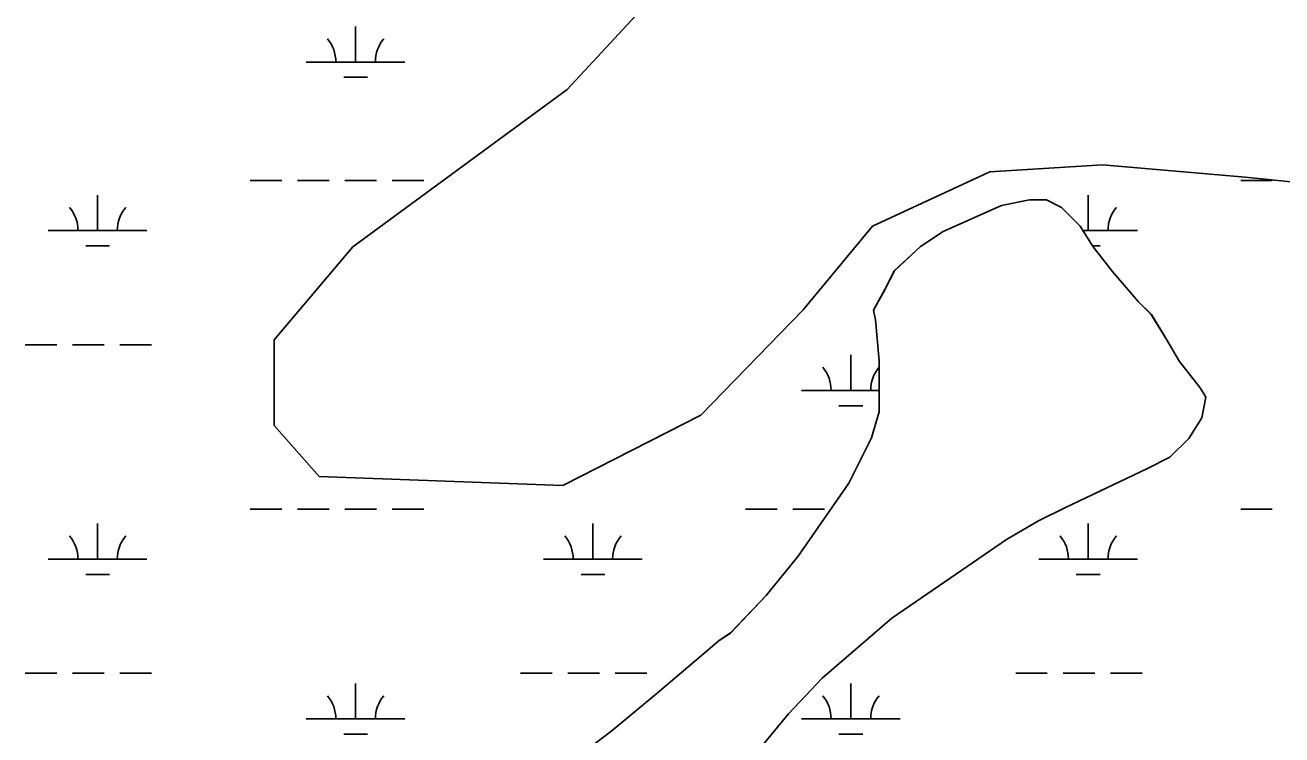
# Model space of a CAD drawing. Extents: x 3161564 to 3199464, y 849354 to 874788.
# Drawn here: x 3194387 to 3195661, y 866138 to 866857 of the extents above; entities that cross this region are included whole.
import ezdxf

# ---------------------------------------------------------------- set-up
doc = ezdxf.new("R2010")
doc.units = 0
for name, color, linetype in [('V-SITE-VEGE', 7, 'Continuous'), ('V-TOPO-SHOR', 7, 'Continuous'), ('V-WETL-SWMP', 7, 'Continuous')]:
    doc.layers.add(name, color=color, linetype=linetype)

msp = doc.modelspace()

# ---------------------------------------------------------------- linework, layer by layer
at = {"layer": 'V-SITE-VEGE'}
for p, q in [((3195317.8, 866647.9), (3195376.8, 866674.4)), ((3195376.8, 866674.4), (3195405.3, 866680.1)), ((3195405.3, 866680.1), (3195422.4, 866680.1)), ((3195422.4, 866680.1), (3195437.6, 866672.4)), ((3195437.6, 866672.4), (3195456.6, 866653.4)), ((3195294.9, 866632.7), (3195317.8, 866647.9)), ((3195456.6, 866653.4), (3195469.9, 866632.4)), ((3195268.3, 866608.1), (3195294.9, 866632.7)), ((3195469.9, 866632.4), (3195488.9, 866607.7)), ((3195258.7, 866589.1), (3195268.3, 866608.1)), ((3195488.9, 866607.7), (3195515.5, 866577.2)), ((3195247.3, 866568.1), (3195258.7, 866589.1)), ((3195515.5, 866577.2), (3195528.8, 866563.9)), ((3195249.2, 866558.6), (3195247.3, 866568.1)), ((3195252.9, 866516.8), (3195249.2, 866558.6)), ((3195528.8, 866563.9), (3195543.9, 866539.1)), ((3195543.9, 866539.1), (3195557.2, 866516.3)), ((3195252.8, 866465.4), (3195252.9, 866516.8)), ((3195557.2, 866516.3), (3195578.1, 866489.6)), ((3195578.1, 866489.6), (3195583.8, 866480.1)), ((3195583.8, 866480.1), (3195579.9, 866459.2)), ((3195245.1, 866438.8), (3195252.8, 866465.4)), ((3195579.9, 866459.2), (3195566.6, 866438.3)), ((3195222.2, 866393.2), (3195245.1, 866438.8)), ((3195566.6, 866438.3), (3195547.5, 866419.3)), ((3195547.5, 866419.3), (3195524.7, 866407.9)), ((3195524.7, 866407.9), (3195469.5, 866381.4)), ((3195170.8, 866319.1), (3195222.2, 866393.2)), ((3195469.5, 866381.4), (3195440.9, 866368.1)), ((3195440.9, 866368.1), (3195414.3, 866354.8)), ((3195414.3, 866354.8), (3195381.9, 866335.9)), ((3195381.9, 866335.9), (3195290.5, 866273.3)), ((3195138.4, 866279.2), (3195170.8, 866319.1)), ((3195102.2, 866241.3), (3195138.4, 866279.2)), ((3195290.5, 866273.3), (3195265.8, 866256.2)), ((3195265.8, 866256.2), (3195195.3, 866195.4)), ((3195090.7, 866233.7), (3195102.2, 866241.3)), ((3195052.6, 866201.4), (3195090.7, 866233.7)), ((3195026, 866178.6), (3195052.6, 866201.4)), ((3195195.3, 866195.4), (3195161, 866159.4)), ((3194982.2, 866142.6), (3195026, 866178.6)), ((3195161, 866159.4), (3195115.3, 866104.3)), ((3194949.8, 866117.9), (3194982.2, 866142.6))]:
    msp.add_line(p, q, dxfattribs=at)
at = {"layer": 'V-TOPO-SHOR'}
for p, q in [((3195317.8, 866647.9), (3195376.8, 866674.4)), ((3195376.8, 866674.4), (3195405.3, 866680.1)), ((3195405.3, 866680.1), (3195422.4, 866680.1)), ((3195422.4, 866680.1), (3195437.6, 866672.4)), ((3195437.6, 866672.4), (3195456.6, 866653.4)), ((3195294.9, 866632.7), (3195317.8, 866647.9)), ((3195456.6, 866653.4), (3195469.9, 866632.4)), ((3195268.2, 866608.1), (3195294.9, 866632.7)), ((3195469.9, 866632.4), (3195488.9, 866607.7)), ((3195258.7, 866589), (3195268.2, 866608.1)), ((3195488.9, 866607.7), (3195515.5, 866577.2)), ((3195247.3, 866568.1), (3195258.7, 866589)), ((3195515.5, 866577.2), (3195528.7, 866563.9)), ((3195249.1, 866558.6), (3195247.3, 866568.1)), ((3195252.9, 866516.8), (3195249.1, 866558.6)), ((3195528.7, 866563.9), (3195543.9, 866539.1)), ((3195543.9, 866539.1), (3195557.2, 866516.3)), ((3195252.8, 866465.4), (3195252.9, 866516.8)), ((3195557.2, 866516.3), (3195578.1, 866489.6)), ((3195578.1, 866489.6), (3195583.8, 866480.1)), ((3195583.8, 866480.1), (3195579.9, 866459.2)), ((3195245.1, 866438.8), (3195252.8, 866465.4)), ((3195579.9, 866459.2), (3195566.6, 866438.3)), ((3195222.2, 866393.2), (3195245.1, 866438.8)), ((3195566.6, 866438.3), (3195547.5, 866419.3)), ((3195547.5, 866419.3), (3195524.7, 866407.9)), ((3195524.7, 866407.9), (3195469.5, 866381.4)), ((3195170.8, 866319.1), (3195222.2, 866393.2)), ((3195469.5, 866381.4), (3195440.9, 866368.1)), ((3195440.9, 866368.1), (3195414.3, 866354.8)), ((3195414.3, 866354.8), (3195381.9, 866335.9)), ((3195381.9, 866335.9), (3195290.5, 866273.3)), ((3195138.4, 866279.2), (3195170.8, 866319.1)), ((3195102.2, 866241.2), (3195138.4, 866279.2)), ((3195290.5, 866273.3), (3195265.8, 866256.2)), ((3195265.8, 866256.2), (3195195.3, 866195.4)), ((3195090.7, 866233.7), (3195102.2, 866241.2)), ((3195052.6, 866201.4), (3195090.7, 866233.7)), ((3195026, 866178.6), (3195052.6, 866201.4)), ((3195195.3, 866195.4), (3195161, 866159.4)), ((3194982.2, 866142.5), (3195026, 866178.6)), ((3195161, 866159.4), (3195115.2, 866104.3)), ((3194949.8, 866117.9), (3194982.2, 866142.5))]:
    msp.add_line(p, q, dxfattribs=at)
at = {"layer": 'V-WETL-SWMP'}
for p, q in [((3194936.6, 866791.7), (3195030.7, 866893.1)), ((3194722.3, 866819.6), (3194722.3, 866855.6)), ((3194672.3, 866819.6), (3194772.3, 866819.6)), ((3194710.3, 866804.2), (3194734.3, 866804.2)), ((3194719.6, 866632.4), (3194936.6, 866791.7)), ((3195479.1, 866715.3), (3195365, 866708.4)), ((3195623.7, 866702.9), (3195479.1, 866715.3)), ((3194615.5, 866699.5), (3194647.5, 866699.5)), ((3194663.5, 866699.5), (3194695.5, 866699.5)), ((3194711.5, 866699.5), (3194743.5, 866699.5)), ((3194759.5, 866699.5), (3194791.5, 866699.5)), ((3195365, 866708.4), (3195246.3, 866653.4)), ((3195619.3, 866699.5), (3195651.3, 866699.5)), ((3195763, 866688.6), (3195623.7, 866702.9)), ((3194460.9, 866648.8), (3194460.9, 866684.8)), ((3195464.7, 866648.8), (3195464.7, 866684.8)), ((3195317.8, 866647.9), (3195376.8, 866674.4)), ((3195376.8, 866674.4), (3195405.3, 866680.1)), ((3195405.3, 866680.1), (3195422.4, 866680.1)), ((3195422.4, 866680.1), (3195437.6, 866672.4)), ((3195437.6, 866672.4), (3195456.6, 866653.4)), ((3194410.9, 866648.8), (3194510.9, 866648.8)), ((3195246.3, 866653.4), (3195176, 866568.6)), ((3195294.9, 866632.7), (3195317.8, 866647.9)), ((3195456.6, 866653.4), (3195469.9, 866632.4)), ((3195459.5, 866648.8), (3195514.7, 866648.8)), ((3194448.9, 866633.3), (3194472.9, 866633.3)), ((3194640, 866538.3), (3194719.6, 866632.4)), ((3195268.2, 866608.1), (3195294.9, 866632.7)), ((3195469.3, 866633.3), (3195476.7, 866633.3)), ((3195469.9, 866632.4), (3195488.9, 866607.7)), ((3195258.7, 866589), (3195268.2, 866608.1)), ((3195488.9, 866607.7), (3195515.5, 866577.2)), ((3195247.3, 866568.1), (3195258.7, 866589)), ((3195515.5, 866577.2), (3195528.7, 866563.9)), ((3195176, 866568.6), (3195072.2, 866462)), ((3195249.1, 866558.6), (3195247.3, 866568.1)), ((3195252.9, 866516.8), (3195249.1, 866558.6)), ((3195528.7, 866563.9), (3195543.9, 866539.1)), ((3194387.5, 866533.3), (3194419.5, 866533.3)), ((3194435.5, 866533.3), (3194467.5, 866533.3)), ((3194483.5, 866533.3), (3194515.5, 866533.3)), ((3194640, 866451.4), (3194640, 866538.3)), ((3195543.9, 866539.1), (3195557.2, 866516.3)), ((3195224.2, 866486.9), (3195224.2, 866522.9)), ((3195252.8, 866465.4), (3195252.9, 866516.8)), ((3195557.2, 866516.3), (3195578.1, 866489.6)), ((3195174.2, 866486.9), (3195252.8, 866486.9)), ((3195578.1, 866489.6), (3195583.8, 866480.1)), ((3195212.2, 866471.5), (3195236.2, 866471.5)), ((3195583.8, 866480.1), (3195579.9, 866459.2)), ((3195072.2, 866462), (3194932.2, 866390.7)), ((3195245.1, 866438.8), (3195252.8, 866465.4)), ((3195579.9, 866459.2), (3195566.6, 866438.3)), ((3194685.3, 866399.7), (3194640, 866451.4)), ((3195222.2, 866393.2), (3195245.1, 866438.8)), ((3195566.6, 866438.3), (3195547.5, 866419.3)), ((3195547.5, 866419.3), (3195524.7, 866407.9)), ((3195524.7, 866407.9), (3195469.5, 866381.4)), ((3194932.2, 866390.7), (3194685.3, 866399.7)), ((3195170.8, 866319.1), (3195222.2, 866393.2)), ((3195469.5, 866381.4), (3195440.9, 866368.1)), ((3194615.5, 866366.8), (3194647.5, 866366.8)), ((3194663.5, 866366.8), (3194695.5, 866366.8)), ((3194711.5, 866366.8), (3194743.5, 866366.8)), ((3194759.5, 866366.8), (3194791.5, 866366.8)), ((3195117.4, 866366.8), (3195149.4, 866366.8)), ((3195165.4, 866366.8), (3195197.4, 866366.8)), ((3195440.9, 866368.1), (3195414.3, 866354.8)), ((3195619.3, 866366.8), (3195651.3, 866366.8)), ((3195414.3, 866354.8), (3195381.9, 866335.9)), ((3194460.9, 866316.1), (3194460.9, 866352.1)), ((3194962.8, 866316.1), (3194962.8, 866352.1)), ((3195464.7, 866316.1), (3195464.7, 866352.1)), ((3195381.9, 866335.9), (3195290.5, 866273.3)), ((3194410.9, 866316.1), (3194510.9, 866316.1)), ((3194912.8, 866316.1), (3195012.8, 866316.1)), ((3195138.4, 866279.2), (3195170.8, 866319.1)), ((3195414.7, 866316.1), (3195514.7, 866316.1)), ((3194448.9, 866300.7), (3194472.9, 866300.7)), ((3194950.8, 866300.7), (3194974.8, 866300.7)), ((3195452.7, 866300.7), (3195476.7, 866300.7)), ((3195102.2, 866241.2), (3195138.4, 866279.2)), ((3195290.5, 866273.3), (3195265.8, 866256.2)), ((3195265.8, 866256.2), (3195195.3, 866195.4)), ((3195090.7, 866233.7), (3195102.2, 866241.2)), ((3195052.6, 866201.4), (3195090.7, 866233.7)), ((3194387.5, 866200.7), (3194419.5, 866200.7)), ((3194435.5, 866200.7), (3194467.5, 866200.7)), ((3194483.5, 866200.7), (3194515.5, 866200.7)), ((3194889.4, 866200.7), (3194921.4, 866200.7)), ((3194937.4, 866200.7), (3194969.4, 866200.7)), ((3194985.4, 866200.7), (3195017.4, 866200.7)), ((3195026, 866178.6), (3195052.6, 866201.4)), ((3195391.3, 866200.7), (3195423.3, 866200.7)), ((3195439.3, 866200.7), (3195471.3, 866200.7)), ((3195487.3, 866200.7), (3195519.3, 866200.7)), ((3194722.3, 866154.2), (3194722.3, 866190.2)), ((3195195.3, 866195.4), (3195161, 866159.4)), ((3195224.2, 866154.2), (3195224.2, 866190.2)), ((3194982.2, 866142.5), (3195026, 866178.6)), ((3194672.3, 866154.2), (3194772.3, 866154.2)), ((3195161, 866159.4), (3195115.2, 866104.3)), ((3195174.2, 866154.2), (3195274.2, 866154.2)), ((3194710.3, 866138.8), (3194734.3, 866138.8)), ((3194949.8, 866117.9), (3194982.2, 866142.5)), ((3195212.2, 866138.8), (3195236.2, 866138.8))]:
    msp.add_line(p, q, dxfattribs=at)
for centre, start, end in [((3194667.1, 866820.1), 359.2282, 40.7718), ((3194777.6, 866820.1), 139.2282, 180.7718), ((3194405.7, 866649.3), 359.2282, 40.7718), ((3194516.1, 866649.3), 139.2282, 180.7718), ((3195520, 866649.3), 139.2282, 180.7718), ((3195169, 866487.4), 359.2282, 40.7718), ((3195279.5, 866487.4), 139.2282, 180.7718), ((3194405.7, 866316.6), 359.2282, 40.7718), ((3194516.1, 866316.6), 139.2282, 180.7718), ((3194907.6, 866316.6), 359.2282, 40.7718), ((3195018, 866316.6), 139.2282, 180.7718), ((3195409.5, 866316.6), 359.2282, 40.7718), ((3195520, 866316.6), 139.2282, 180.7718), ((3194667.1, 866154.7), 359.2282, 40.7718), ((3194777.6, 866154.7), 139.2282, 180.7718), ((3195169, 866154.7), 359.2282, 40.7718), ((3195279.5, 866154.7), 139.2282, 180.7718)]:
    msp.add_arc(centre, 35.2, start, end, dxfattribs=at)

doc.saveas('drawing.dxf')
